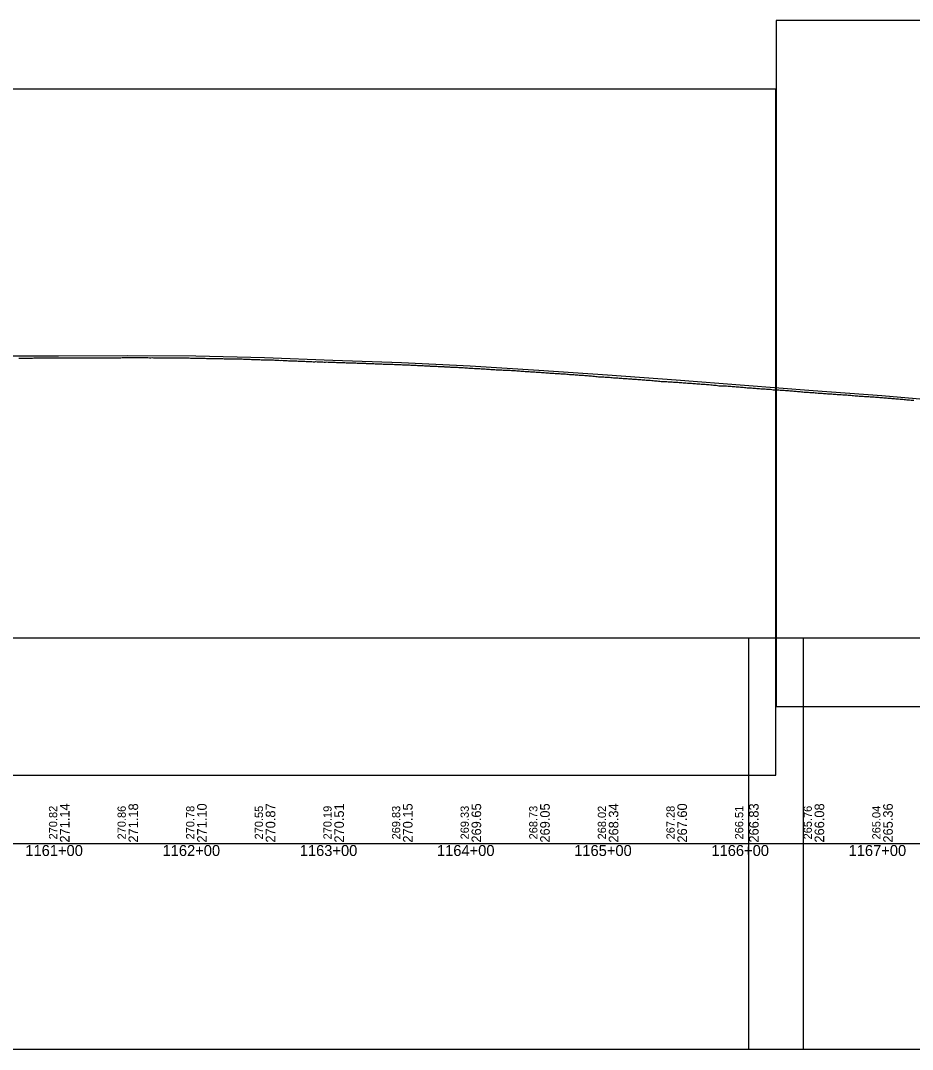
# Model space of a CAD drawing. Extents: x -3627 to 47473, y 2850 to 4350.
# Drawn here: x 3450 to 4100, y 2850 to 3600 of the extents above; entities that cross this region are included whole.
import ezdxf

# ---------------------------------------------------------------- set-up
doc = ezdxf.new("R2010")
doc.units = 0
for name, color, linetype in [('RD_DDB_Profile_EX', 7, 'Continuous'), ('RD_DDB_Profile_PR', 7, 'Continuous'), ('RD_DDB_StaTX', 7, 'Continuous'), ('RD_DDB_StripGrade', 7, 'Continuous'), ('RD_GPK_Profile_Cell', 7, 'Continuous'), ('RD_SHT_ShtClip', 7, 'Continuous')]:
    doc.layers.add(name, color=color, linetype=linetype)

msp = doc.modelspace()

# ---------------------------------------------------------------- linework, layer by layer
at = {"layer": 'RD_DDB_Profile_EX'}
for points in [[(3448.376123, 3353.901215), (3449.660742, 3353.94267), (3450.378842, 3353.940085), (3451.405923, 3353.899325), (3452.411579, 3353.956835), (3453.411479, 3353.910905), (3454.407945, 3353.86792), (3455.407908, 3353.86973), (3456.40446, 3353.923885), (3456.930123, 3353.92496), (3457.404369, 3353.926725), (3458.401008, 3353.980115), (3459.410276, 3354.129725), (3460.564813, 3354.087225), (3461.400871, 3354.08628), (3462.397824, 3354.18821), (3463.397808, 3354.18965), (3464.394838, 3354.192545), (3465.404341, 3354.14536), (3466.401412, 3354.148595), (3467.401384, 3354.148075), (3467.834193, 3354.12781), (3468.398486, 3354.10391), (3469.398519, 3354.05463), (3470.395645, 3354.056855), (3471.468883, 3354.103605), (3472.402204, 3354.10597), (3473.402556, 3354.05367), (3474.399682, 3354.106175), (3475.399862, 3354.152575), (3476.397057, 3354.153195), (3477.397285, 3354.102155), (3478.394544, 3354.10268), (3478.738263, 3354.101975), (3479.404081, 3354.100105), (3480.401415, 3354.09978), (3481.401859, 3354.097055), (3482.399198, 3354.14671), (3483.399508, 3354.142025), (3484.396927, 3354.19086), (3485.397309, 3354.186085), (3486.007643, 3354.186055), (3486.403981, 3354.185675), (3487.404435, 3354.18139), (3488.40186, 3354.132205), (3489.642333, 3354.18695), (3490.649477, 3354.22583), (3491.64417, 3354.22796), (3492.645437, 3354.18447), (3493.277023, 3354.1879), (3493.64665, 3354.191975), (3494.641375, 3354.14061), (3495.64262, 3354.09747), (3496.911713, 3354.11885), (3497.648218, 3354.154435), (3498.640213, 3354.15807), (3499.646138, 3354.21034), (3500.650082, 3354.21056), (3501.651454, 3354.16443), (3502.643473, 3354.11632), (3503.647517, 3354.1648), (3504.181093, 3354.139685), (3504.64893, 3354.120305), (3505.650393, 3354.172265), (3506.645191, 3354.170205), (3507.815784, 3354.22052), (3508.648143, 3354.22259), (3509.652465, 3354.219535), (3510.644674, 3354.219915), (3511.646202, 3354.17305), (3512.650632, 3354.219255), (3513.65225, 3354.219795), (3514.644572, 3354.2684), (3515.085164, 3354.24523), (3515.649063, 3354.21724), (3516.650794, 3354.215965), (3517.643244, 3354.264835), (3518.719854, 3354.212365), (3519.64962, 3354.21147), (3520.65154, 3354.209285), (3521.646776, 3354.20419), (3522.648738, 3354.25291), (3523.650791, 3354.29984), (3524.655451, 3354.29475), (3525.648207, 3354.34207), (3525.989234, 3354.324455), (3526.650355, 3354.29109), (3527.655116, 3354.3324), (3528.657309, 3354.27974), (3529.649861, 3354.276295), (3530.655108, 3354.317895), (3531.657446, 3354.364395), (3532.659364, 3354.31437), (3533.258614, 3354.30982), (3533.655438, 3354.30833), (3534.522234, 3354.314595), (3535.528226, 3354.31813)], [(3535.528226, 3354.31813), (3536.524546, 3354.319315), (3536.893304, 3354.32033), (3537.521258, 3354.32171), (3538.52414, 3354.280945), (3539.520975, 3354.28139), (3540.527994, 3354.33199), (3541.523599, 3354.334095), (3542.520192, 3354.283965), (3543.514278, 3354.2413), (3544.162684, 3354.24259), (3544.52024, 3354.2431), (3545.517234, 3354.29095), (3546.523294, 3354.243615), (3547.797374, 3354.198785), (3548.514339, 3354.199925), (3549.520801, 3354.20175), (3550.517682, 3354.150245), (3551.514896, 3354.198605), (3552.518399, 3354.251645), (3553.515667, 3354.200675), (3554.522037, 3354.199195), (3555.066754, 3354.1986), (3555.519449, 3354.19906), (3556.513763, 3354.15059), (3557.520526, 3354.150895), (3558.701444, 3354.15015), (3559.515333, 3354.14813), (3560.521993, 3354.097785), (3561.516464, 3354.147195), (3562.523406, 3354.192675), (3563.520966, 3354.14076), (3564.518719, 3354.08761), (3565.522662, 3354.08836), (3565.970825, 3354.109355), (3566.520507, 3354.134805), (3567.518235, 3354.08233), (3568.525461, 3354.02921), (3569.605515, 3354.02945), (3570.518351, 3354.07566), (3571.525519, 3354.07005), (3572.523642, 3354.06202), (3573.530731, 3354.00965), (3574.489513, 3354.00755), (3575.06855, 3354.009635), (3576.070437, 3353.91299), (3577.06087, 3353.916945), (3578.062747, 3353.91962), (3579.064963, 3353.870565), (3580.06693, 3353.921385), (3580.509585, 3353.923265), (3581.066809, 3353.92335), (3582.068777, 3353.825235), (3583.061692, 3353.823135), (3584.144275, 3353.823905), (3585.063723, 3353.777595), (3586.074267, 3353.77572), (3587.076408, 3353.775555), (3588.066742, 3353.679155), (3589.06911, 3353.628165), (3590.071477, 3353.7239), (3591.071162, 3353.677775), (3591.413655, 3353.643235), (3592.073621, 3353.579555), (3593.076126, 3353.579525), (3594.069206, 3353.62399), (3595.069443, 3353.62372), (3596.072099, 3353.62297), (3597.074751, 3353.570565), (3598.074717, 3353.52306), (3598.683035, 3353.491225), (3599.077424, 3353.47392), (3600.070906, 3353.422135), (3601.073605, 3353.41747), (3602.317725, 3353.426985), (3603.076723, 3353.460165), (3604.079664, 3353.502535), (3605.079923, 3353.453845), (3606.073601, 3353.447355), (3607.076697, 3353.394875), (3608.079673, 3353.3884), (3609.080195, 3353.339075), (3609.587105, 3353.336745), (3610.083355, 3353.336465), (3611.08659, 3353.32681), (3612.07793, 3353.27186), (3613.221795, 3353.222985), (3614.035358, 3353.218185), (3615.010776, 3353.170625), (3615.959464, 3353.126255), (3616.965266, 3353.084605), (3618.004507, 3353.039715), (3618.956492, 3353.042245), (3620.00533, 3353.045175), (3620.491175, 3353.046465), (3620.95883, 3353.047395), (3622.00393, 3352.904485), (3622.959443, 3352.858385), (3624.125866, 3352.85221), (3624.962202, 3352.8119), (3625.986844, 3352.766345)], [(3625.986844, 3352.766345), (3626.992513, 3352.766405), (3627.951446, 3352.767515), (3628.982547, 3352.72312), (3629.952331, 3352.72423), (3630.98444, 3352.67163), (3631.395246, 3352.631275), (3631.95481, 3352.575935), (3632.984217, 3352.57897), (3633.980873, 3352.577305), (3635.029936, 3352.569985), (3635.948596, 3352.480765), (3636.98699, 3352.481915), (3637.983486, 3352.334685), (3638.989735, 3352.2844), (3639.952226, 3352.33139), (3640.946866, 3352.28465), (3641.986878, 3352.28067), (3642.299316, 3352.264565), (3642.949268, 3352.230645), (3643.988076, 3352.08554), (3644.984927, 3352.080225), (3645.982127, 3352.07832), (3646.95285, 3352.076265), (3647.983333, 3352.026665), (3648.989717, 3351.97462), (3649.568696, 3351.94406), (3649.98718, 3351.923705), (3650.946537, 3351.9206), (3651.951026, 3351.824525), (3652.825063, 3351.777605), (3653.203386, 3351.77978), (3653.826029, 3351.78102), (3654.826667, 3351.78602), (3655.827639, 3351.69426), (3656.838076, 3351.601765), (3657.829301, 3351.55638), (3658.820685, 3351.510195), (3659.821395, 3351.514375), (3660.472766, 3351.484665), (3660.822386, 3351.469645), (3661.823158, 3351.37319), (3662.824172, 3351.32676), (3664.107456, 3351.34555), (3664.825964, 3351.380385), (3665.837859, 3351.235755), (3666.82873, 3351.18847), (3667.810891, 3351.191525), (3668.829684, 3351.19334), (3669.830277, 3351.195085), (3670.830833, 3351.09854), (3671.376836, 3351.099945), (3671.831353, 3351.101585), (3672.829819, 3351.154885), (3673.830551, 3351.10626), (3675.011526, 3351.08862), (3675.822539, 3351.00937), (3676.823436, 3350.91254), (3677.824361, 3350.962725), (3678.825291, 3350.96346), (3679.826361, 3350.8653), (3680.827457, 3350.8655), (3681.818865, 3350.81635), (3682.280907, 3350.81668), (3682.82003, 3350.816255), (3683.821299, 3350.71687), (3684.822545, 3350.66751), (3685.915597, 3350.66304), (3686.825222, 3350.617195), (3687.826646, 3350.616725), (3688.828093, 3350.615695), (3689.809026, 3350.56517), (3690.810299, 3350.563535), (3691.81157, 3350.56187), (3693.184977, 3350.46447), (3694.029668, 3350.46721), (3695.027172, 3350.37236), (3696.022539, 3350.32912), (3697.019986, 3350.282945), (3698.02738, 3350.23634), (3699.0229, 3350.14229), (3700.020526, 3350.195165), (3700.454357, 3350.17473), (3701.018238, 3350.147845), (3701.442846, 3350.128675), (3702.014885, 3350.10326), (3703.0135, 3350.05599), (3704.089047, 3350.05593), (3705.021415, 3350.01398), (3706.020289, 3349.965785), (3707.01916, 3349.967545), (3708.017998, 3349.869655), (3709.025857, 3349.874265), (3710.024605, 3349.825655), (3711.023429, 3349.727485), (3711.358427, 3349.72893), (3712.021303, 3349.73087), (3713.019938, 3349.73114), (3714.028453, 3349.633265), (3715.026266, 3349.63635), (3716.024787, 3349.58648)], [(3716.024787, 3349.58648), (3717.023421, 3349.58605), (3718.021933, 3349.585075), (3718.627807, 3349.55644), (3719.019615, 3349.53765), (3720.027887, 3349.48752), (3721.026302, 3349.43704), (3722.262497, 3349.37723), (3723.022363, 3349.33835), (3724.020673, 3349.33727), (3725.028039, 3349.24049), (3726.02633, 3349.18933), (3727.024547, 3349.187005), (3728.022876, 3349.13474), (3729.020291, 3349.03633), (3729.531877, 3349.01027), (3730.027975, 3348.985265), (3731.026105, 3348.98245), (3732.051402, 3348.939425), (3733.166567, 3348.93602), (3734.043376, 3348.896535), (3735.049726, 3348.84853), (3736.045252, 3348.80449), (3737.050536, 3348.710785), (3738.047029, 3348.711745), (3739.052258, 3348.66654), (3740.04855, 3348.61959), (3740.435948, 3348.621515), (3741.053926, 3348.62295), (3742.050152, 3348.52429), (3743.045815, 3348.476885), (3744.070638, 3348.38143), (3745.047082, 3348.333155), (3746.052378, 3348.335375), (3747.048543, 3348.23611), (3747.705328, 3348.205825), (3748.05355, 3348.190885), (3749.049955, 3348.141055), (3750.05489, 3348.04408), (3751.340018, 3348.045355), (3752.056222, 3348.0436), (3753.051442, 3347.997295), (3754.047819, 3347.898505), (3755.05268, 3347.79923), (3756.048716, 3347.796525), (3757.053856, 3347.74997), (3758.049032, 3347.746425), (3758.609398, 3347.69035), (3759.054651, 3347.647185), (3760.050118, 3347.503195), (3761.055744, 3347.498465), (3762.244088, 3347.478275), (3763.056777, 3347.397695), (3764.05187, 3347.394755), (3765.047326, 3347.44338), (3766.052882, 3347.39156), (3767.068935, 3347.338165), (3768.074258, 3347.23774), (3769.069261, 3347.139325), (3769.513468, 3347.138325), (3770.074503, 3347.135365), (3771.322263, 3347.087685), (3772.326139, 3347.038705), (3773.329982, 3346.942825), (3774.323755, 3346.898075), (3775.327523, 3346.80368), (3776.330909, 3346.70941), (3776.782848, 3346.68978), (3777.334096, 3346.66534), (3778.327774, 3346.616355), (3779.331446, 3346.521755), (3780.417538, 3346.473385), (3781.328749, 3346.42755), (3782.33234, 3346.38031), (3783.335466, 3346.33306), (3784.329511, 3346.28545), (3785.333025, 3346.18766), (3786.33605, 3346.13986), (3787.329553, 3346.09416), (3787.686918, 3346.07718), (3788.332509, 3346.046), (3789.335974, 3345.997535), (3790.32942, 3345.901595), (3791.332857, 3345.85327), (3792.336225, 3345.75973), (3793.329604, 3345.71069), (3794.332973, 3345.709165), (3794.956299, 3345.64784), (3795.335776, 3345.607385), (3796.339078, 3345.5107), (3797.331874, 3345.51344), (3798.590989, 3345.451335), (3799.338467, 3345.411305), (3800.331723, 3345.313935), (3801.334968, 3345.26398), (3802.337651, 3345.169515), (3803.331408, 3345.11881), (3804.334598, 3345.11278), (3805.359307, 3345.104045), (3805.860369, 3345.07855), (3806.352882, 3345.056145)], [(3806.352882, 3345.056145), (3807.355659, 3344.91042), (3808.358645, 3344.85953), (3809.495059, 3344.85573), (3810.354531, 3344.85217), (3811.357446, 3344.70658), (3812.350348, 3344.65269), (3813.353263, 3344.599015), (3814.356179, 3344.50066), (3815.349607, 3344.4521), (3816.351997, 3344.401055), (3817.354713, 3344.299705), (3818.357629, 3344.201295), (3819.35105, 3344.150085), (3820.353459, 3344.143775), (3821.356375, 3344.047865), (3822.349786, 3344.041595), (3823.352698, 3343.988075), (3824.355112, 3343.84206), (3825.348511, 3343.64827), (3826.351425, 3343.64473), (3827.354144, 3343.638615), (3828.347045, 3343.584965), (3829.349958, 3343.536405), (3830.352872, 3343.48297), (3831.346262, 3343.38408), (3832.348696, 3343.287805), (3833.35161, 3343.23439), (3834.34498, 3343.180835), (3835.347426, 3343.08212), (3836.350341, 3343.03107), (3837.353059, 3342.93699), (3838.346422, 3342.883425), (3839.348876, 3342.78235), (3840.351791, 3342.68128), (3841.345142, 3342.675545), (3842.348053, 3342.62451), (3843.350532, 3342.57336), (3844.343872, 3342.472145), (3845.346784, 3342.421105), (3845.826653, 3342.37271), (3846.829752, 3342.369515), (3847.832429, 3342.266345), (3848.82597, 3342.16724), (3849.82907, 3342.116195), (3850.832171, 3342.063085), (3851.824686, 3342.06), (3852.827787, 3341.96106), (3853.830889, 3341.81412), (3854.824438, 3341.76078), (3855.827138, 3341.709735), (3856.830241, 3341.608695), (3857.823753, 3341.509435), (3858.826467, 3341.45837), (3859.829571, 3341.45347), (3860.823074, 3341.35417), (3861.823556, 3341.3012), (3862.826341, 3341.15193), (3863.819863, 3341.050705), (3864.823017, 3340.949565), (3865.825815, 3340.94484), (3866.819325, 3340.845425), (3867.82248, 3340.792555), (3868.825266, 3340.64153), (3869.81879, 3340.590265), (3870.821945, 3340.345895), (3871.824745, 3340.343125), (3872.818256, 3340.386865), (3873.821389, 3340.28746), (3874.824544, 3340.186335), (3875.817724, 3340.13346), (3876.820858, 3340.080875), (3877.824014, 3340.07826), (3878.817193, 3339.97854), (3879.820328, 3339.82902), (3880.823485, 3339.776445), (3881.815972, 3339.67746), (3882.819128, 3339.62491), (3883.822284, 3339.525295), (3884.815729, 3339.47411), (3885.818601, 3339.373025), (3886.821738, 3339.36785), (3887.81519, 3339.26939), (3888.818076, 3339.16698), (3889.821214, 3339.114675), (3890.814654, 3339.06479), (3891.817534, 3339.012525), (3892.820692, 3338.9115), (3893.814119, 3338.81155), (3894.817014, 3338.75934), (3895.614381, 3338.7092), (3896.61745, 3338.608175), (3897.620009, 3338.55809), (3898.613089, 3338.504555), (3899.616146, 3338.35597), (3900.618717, 3338.305835), (3901.611797, 3338.255865), (3902.614356, 3338.206965), (3903.617425, 3338.10596), (3904.620254, 3338.003855), (3905.613064, 3337.953575)], [(3905.613064, 3337.953575), (3906.616133, 3337.90261), (3907.618692, 3337.804835), (3908.611771, 3337.752555), (3909.614829, 3337.65276), (3910.6174, 3337.60265), (3911.610479, 3337.501535), (3912.613038, 3337.40259), (3913.616108, 3337.35051), (3914.618957, 3337.250665), (3915.611746, 3337.20045), (3916.614815, 3337.00281), (3917.61715, 3337.001665), (3918.610454, 3336.998355), (3919.613523, 3336.84959), (3920.616082, 3336.80175), (3921.609162, 3336.749535), (3922.611721, 3336.69839), (3923.61479, 3336.54963), (3924.60787, 3336.546405), (3925.610429, 3336.49634), (3926.613498, 3336.444385), (3927.615841, 3336.395345), (3928.610402, 3336.34435), (3929.61324, 3336.19347), (3930.615831, 3336.143335), (3931.609084, 3336.092385), (3932.61168, 3336.042235), (3933.614507, 3335.94143), (3934.607765, 3335.841475), (3935.610351, 3335.79242), (3936.613193, 3335.74156), (3937.615775, 3335.6425), (3938.609033, 3335.5905), (3939.612068, 3335.489695), (3940.614461, 3335.390575), (3941.607705, 3335.338655), (3942.6103, 3335.19053), (3943.613146, 3335.140685), (3944.606386, 3335.08876), (3945.608982, 3334.988655), (3946.611823, 3334.93787), (3947.614414, 3334.88774), (3948.607654, 3334.83588), (3949.610699, 3334.736055), (3950.613091, 3334.68693), (3951.606336, 3334.63506), (3952.608922, 3334.585915), (3953.611777, 3334.387035), (3954.605009, 3334.286125), (3955.607603, 3334.23604), (3956.610639, 3334.185275), (3957.613044, 3334.086115), (3958.606285, 3333.837975), (3959.609321, 3333.836245), (3960.61173, 3333.835275), (3961.604958, 3333.734385), (3962.607553, 3333.68523), (3963.610408, 3333.63446), (3964.239116, 3333.63122), (3965.241873, 3333.582025), (3966.244633, 3333.482805), (3967.247197, 3333.383605), (3968.240131, 3333.33329), (3969.242888, 3333.23407), (3970.245442, 3333.13584), (3971.238518, 3333.083995), (3972.241275, 3333.03478), (3973.243826, 3332.98448), (3974.246578, 3332.83737), (3975.239534, 3332.78803), (3976.231162, 3332.68995), (3977.233702, 3332.54187), (3978.236788, 3332.490025), (3979.229568, 3332.390695), (3980.23187, 3332.38921), (3981.234398, 3332.28999), (3982.236939, 3332.189535), (3983.229481, 3332.09018), (3984.232023, 3331.99214), (3985.235107, 3331.94147), (3986.237635, 3331.892245), (3987.230192, 3331.791615), (3988.23272, 3331.741085), (3989.235263, 3331.59439), (3990.227806, 3331.592405), (3991.230334, 3331.543135), (3992.233431, 3331.44247), (3993.23569, 3331.2459), (3994.228518, 3331.24242), (3995.231047, 3331.24174), (3996.233575, 3331.19101), (3997.235834, 3331.043065), (3998.228664, 3330.896565), (3999.23176, 3330.893035), (4000.233998, 3330.842255), (4001.236523, 3330.7944), (4002.229378, 3330.74195), (4003.231908, 3330.64259), (4004.234128, 3330.59168), (4005.236671, 3330.587565)], [(4005.236671, 3330.587565), (4006.230077, 3330.488565), (4007.232311, 3330.342225), (4008.234836, 3330.291255), (4009.227697, 3330.241765), (4010.230245, 3330.19069), (4011.232445, 3330.089605), (4012.234989, 3329.99179), (4013.228414, 3329.88958), (4013.833217, 3329.8367), (4014.836147, 3329.787895), (4015.829181, 3329.688345), (4016.831777, 3329.63622), (4017.8347, 3329.585795), (4018.827932, 3329.43851), (4019.830655, 3329.337395), (4020.833253, 3329.23695), (4021.826488, 3329.234815), (4022.829204, 3329.18371), (4023.831806, 3329.083305), (4024.825037, 3328.9828), (4025.827957, 3328.883935), (4026.83068, 3328.782845), (4027.823587, 3328.779285), (4028.826507, 3328.728915), (4029.829229, 3328.580865), (4030.831844, 3328.480475), (4031.825063, 3328.429995), (4032.827983, 3328.326645), (4033.830699, 3328.325555), (4034.823613, 3328.1781), (4035.826533, 3328.07773), (4036.817373, 3328.07814), (4037.810755, 3327.92917), (4038.813557, 3327.92731), (4039.816651, 3327.872665), (4040.809484, 3327.824415), (4041.812291, 3327.725475), (4042.815369, 3327.67373), (4043.808213, 3327.62263), (4044.811024, 3327.5209), (4045.814102, 3327.470605), (4046.817196, 3327.371645), (4047.810016, 3327.32059), (4048.812836, 3327.220275), (4049.81593, 3327.16996), (4050.808746, 3327.166205), (4051.81157, 3327.114625), (4052.814649, 3327.01441), (4053.807475, 3326.963285), (4054.810303, 3326.86438), (4055.813383, 3326.764165), (4056.806743, 3326.616425), (4057.80928, 3326.56544), (4058.812117, 3326.56392), (4059.805473, 3326.463655), (4060.808009, 3326.31391), (4061.810851, 3326.21368), (4062.813931, 3326.16346), (4063.807279, 3326.159595), (4064.809584, 3326.060995), (4065.812665, 3325.960815), (4066.806008, 3325.95824), (4067.808545, 3325.907205), (4068.811399, 3325.758255), (4069.804738, 3325.65809), (4070.807816, 3325.60795), (4071.810133, 3325.605785), (4072.803455, 3325.50567), (4073.806546, 3325.455565), (4074.808867, 3325.40227), (4075.802185, 3325.303335), (4076.805276, 3325.204365), (4077.808354, 3325.15214), (4078.810684, 3325.102185), (4079.804006, 3325.003205), (4080.807084, 3324.903145), (4081.809418, 3324.80214), (4082.802736, 3324.702095), (4083.805815, 3324.651025), (4084.602192, 3324.598975), (4085.60519, 3324.498995), (4086.607826, 3324.401025), (4087.601033, 3324.35), (4088.603832, 3324.25098), (4089.606467, 3324.151005), (4090.599663, 3324.04902), (4091.602473, 3324.04712), (4092.60548, 3323.948125), (4093.5983, 3323.79904), (4094.601115, 3323.698125), (4095.604114, 3323.599085), (4096.596937, 3323.499065), (4097.599939, 3323.449085), (4098.602756, 3323.299105), (4099.595574, 3323.24817), (4100.59857, 3323.19821)]]:
    msp.add_lwpolyline(points, dxfattribs=at)
at = {"layer": 'RD_DDB_Profile_PR'}
msp.add_lwpolyline([(3427.33, 3355.7265), (3477.33, 3355.7055), (3527.33, 3355.919), (3577.33, 3355.5175), (3627.33, 3354.367), (3677.33, 3352.538), (3727.33, 3350.771), (3777.33, 3348.2655), (3827.33, 3345.239), (3877.33, 3341.6795), (3927.33, 3338.0095), (3977.33, 3334.137), (4027.33, 3330.381), (4077.33, 3326.777), (4127.33, 3322.3585)], dxfattribs=at)
at = {"layer": 'RD_GPK_Profile_Cell'}
msp.add_line((1000, 3000), (46705.077602, 3000), dxfattribs=at)
at = {"layer": 'RD_SHT_ShtClip'}
for points in [[(5500.165, 3100), (5500.165, 3600), (5500.165, 3600), (4000.33, 3600), (4000.33, 3100)], [(4000.165, 3050), (4000.165, 3550), (4000.165, 3550), (2500.33, 3550), (2500.33, 3050)], [(2480.33, 3150), (4020, 3150), (4020, 2850), (2480.33, 2850)], [(3980.33, 3150), (5520, 3150), (5520, 2850), (3980.33, 2850)]]:
    msp.add_lwpolyline(points, close=True, dxfattribs=at)

# ---------------------------------------------------------------- texts
at = {"layer": 'RD_DDB_StaTX'}
for s, p in [('1161+00', (3453.125471, 2991)), ('1162+00', (3553.125471, 2991)), ('1163+00', (3653.125471, 2991)), ('1164+00', (3753.125471, 2991)), ('1165+00', (3853.125471, 2991)), ('1166+00', (3953.125471, 2991)), ('1167+00', (4053.125471, 2991))]:
    msp.add_text(s, height=8, dxfattribs=at).set_placement(p)
at = {"layer": 'RD_DDB_StripGrade'}
for s, height, p in [('270.82', 6, (3476.33, 3003.073688)), ('271.14', 7, (3485.33, 3000.75)), ('270.86', 6, (3526.33, 3003.073688)), ('271.18', 7, (3535.33, 3000.75)), ('270.78', 6, (3576.33, 3003.073688)), ('271.10', 7, (3585.33, 3000.75)), ('270.55', 6, (3626.33, 3003.073688)), ('270.87', 7, (3635.33, 3000.75)), ('270.19', 6, (3676.33, 3003.073688)), ('270.51', 7, (3685.33, 3000.75)), ('269.83', 6, (3726.33, 3003.073688)), ('270.15', 7, (3735.33, 3000.75)), ('269.33', 6, (3776.33, 3003.073688)), ('269.65', 7, (3785.33, 3000.75)), ('268.73', 6, (3826.33, 3003.073688)), ('269.05', 7, (3835.33, 3000.75)), ('268.02', 6, (3876.33, 3003.073688)), ('268.34', 7, (3885.33, 3000.75)), ('267.28', 6, (3926.33, 3003.073688)), ('267.60', 7, (3935.33, 3000.75)), ('266.51', 6, (3976.33, 3003.073688)), ('266.83', 7, (3987.551657, 3000.75)), ('265.76', 6, (4026.33, 3003.073688)), ('266.08', 7, (4035.33, 3000.75)), ('265.04', 6, (4076.33, 3003.073688)), ('265.36', 7, (4085.33, 3000.75))]:
    msp.add_text(s, height=height, rotation=90, dxfattribs=at).set_placement(p)

doc.saveas('drawing.dxf')
